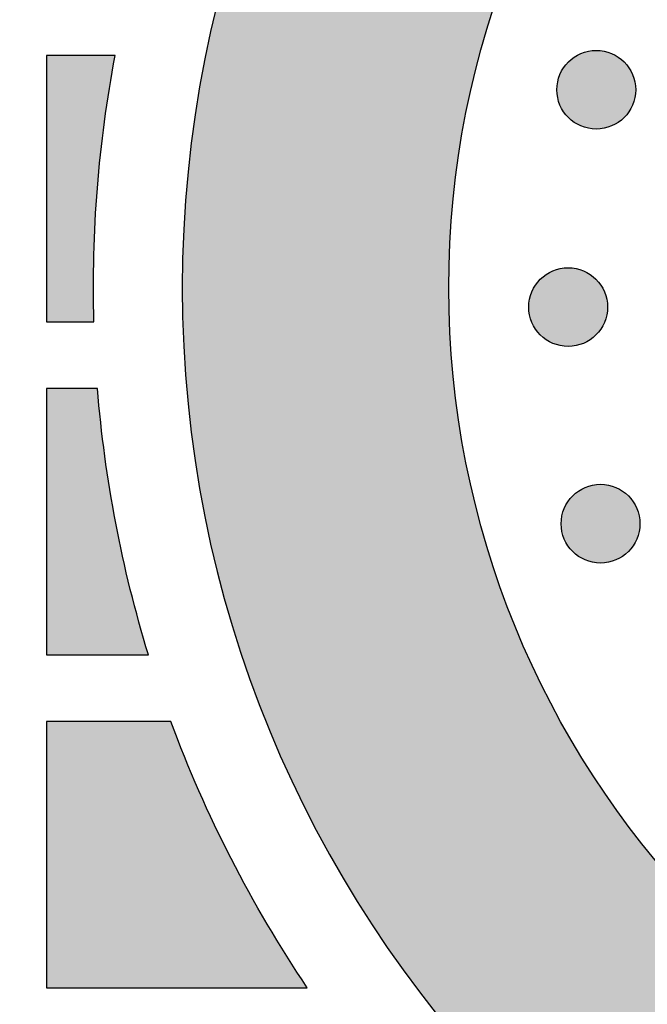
# Model space of a CAD drawing. Header units: millimetres. Extents: x -3873 to -97, y 912 to 4165.
# Tile 546 of 656: x -1714 to -1686, y 3194 to 3239. Entities that reach past the tile are written whole.
import ezdxf

# ---------------------------------------------------------------- set-up
doc = ezdxf.new("R2010")
doc.units = ezdxf.units.MM
doc.layers.add('pattern', color=7, linetype='Continuous', true_color=0x000000)

msp = doc.modelspace()

# ---------------------------------------------------------------- hatches: boundary and pattern name
at = {"layer": 'pattern'}
for points in [[(-1656.55, 3186.204), (-1657.425, 3186.256), (-1658.305, 3186.329), (-1659.191, 3186.421), (-1660.081, 3186.534), (-1660.976, 3186.667), (-1661.875, 3186.822), (-1662.776, 3186.999), (-1663.679, 3187.197), (-1664.584, 3187.417), (-1665.489, 3187.66), (-1666.395, 3187.926), (-1667.299, 3188.214), (-1668.202, 3188.525), (-1669.102, 3188.86), (-1669.999, 3189.218), (-1670.891, 3189.599), (-1671.778, 3190.003), (-1672.659, 3190.43), (-1673.534, 3190.881), (-1674.4, 3191.355), (-1675.258, 3191.851), (-1676.106, 3192.37), (-1676.944, 3192.912), (-1677.77, 3193.475), (-1678.584, 3194.061), (-1679.385, 3194.667), (-1680.173, 3195.295), (-1680.945, 3195.943), (-1681.703, 3196.61), (-1682.444, 3197.297), (-1683.168, 3198.003), (-1683.874, 3198.727), (-1684.562, 3199.468), (-1685.231, 3200.227), (-1685.881, 3201.001), (-1686.511, 3201.79), (-1687.12, 3202.594), (-1687.707, 3203.411), (-1688.274, 3204.241), (-1688.818, 3205.083), (-1689.34, 3205.936), (-1689.839, 3206.8), (-1690.316, 3207.673), (-1690.769, 3208.554), (-1691.2, 3209.443), (-1691.607, 3210.338), (-1691.99, 3211.239), (-1692.35, 3212.145), (-1692.686, 3213.056), (-1692.999, 3213.969), (-1693.289, 3214.884), (-1693.555, 3215.801), (-1693.799, 3216.719), (-1694.019, 3217.636), (-1694.217, 3218.552), (-1694.393, 3219.467), (-1694.546, 3220.379), (-1694.678, 3221.288), (-1694.788, 3222.193), (-1694.877, 3223.093), (-1694.946, 3223.988), (-1694.994, 3224.878), (-1695.023, 3225.76), (-1695.032, 3226.636), (-1695.023, 3227.512), (-1694.994, 3228.395), (-1694.946, 3229.284), (-1694.877, 3230.179), (-1694.788, 3231.079), (-1694.678, 3231.984), (-1694.546, 3232.893), (-1694.393, 3233.805), (-1694.217, 3234.72), (-1694.019, 3235.636), (-1693.799, 3236.554), (-1693.555, 3237.471), (-1693.289, 3238.388), (-1692.999, 3239.304), (-1692.686, 3240.217), (-1692.35, 3241.127), (-1691.99, 3242.033), (-1691.607, 3242.934), (-1691.2, 3243.83), (-1690.769, 3244.718), (-1690.316, 3245.6), (-1689.839, 3246.472), (-1689.34, 3247.336), (-1688.818, 3248.189), (-1688.274, 3249.031), (-1687.707, 3249.861), (-1687.12, 3250.679), (-1686.511, 3251.482), (-1685.881, 3252.272), (-1685.231, 3253.046), (-1684.562, 3253.804), (-1683.874, 3254.545), (-1683.168, 3255.269), (-1682.444, 3255.975), (-1681.703, 3256.662), (-1680.945, 3257.33), (-1680.173, 3257.978), (-1679.385, 3258.605), (-1678.584, 3259.212), (-1677.77, 3259.797), (-1676.944, 3260.361), (-1676.106, 3260.902), (-1675.258, 3261.421), (-1674.4, 3261.918), (-1673.534, 3262.391), (-1672.659, 3262.842), (-1671.778, 3263.269), (-1670.891, 3263.674), (-1669.999, 3264.055), (-1669.102, 3264.412), (-1668.202, 3264.747), (-1667.299, 3265.058), (-1666.395, 3265.347), (-1665.489, 3265.612), (-1664.584, 3265.855), (-1663.679, 3266.075), (-1662.776, 3266.274), (-1661.875, 3266.45), (-1660.976, 3266.605), (-1660.081, 3266.739), (-1659.191, 3266.851), (-1658.305, 3266.944), (-1657.425, 3267.016), (-1656.55, 3267.069), (-1656.55, 3279.08), (-1657.691, 3279.024), (-1658.841, 3278.943), (-1659.997, 3278.835), (-1661.161, 3278.7), (-1662.33, 3278.538), (-1663.504, 3278.349), (-1664.683, 3278.131), (-1665.865, 3277.884), (-1667.049, 3277.608), (-1668.234, 3277.303), (-1669.419, 3276.968), (-1670.604, 3276.603), (-1671.786, 3276.207), (-1672.966, 3275.781), (-1674.141, 3275.325), (-1675.311, 3274.837), (-1676.474, 3274.319), (-1677.63, 3273.771), (-1678.777, 3273.192), (-1679.914, 3272.582), (-1681.04, 3271.942), (-1682.154, 3271.273), (-1683.254, 3270.573), (-1684.339, 3269.845), (-1685.409, 3269.088), (-1686.461, 3268.302), (-1687.496, 3267.489), (-1688.511, 3266.649), (-1689.507, 3265.782), (-1690.481, 3264.89), (-1691.432, 3263.973), (-1692.361, 3263.033), (-1693.266, 3262.069), (-1694.146, 3261.082), (-1695, 3260.075), (-1695.828, 3259.048), (-1696.629, 3258.001), (-1697.402, 3256.936), (-1698.147, 3255.854), (-1698.863, 3254.757), (-1699.549, 3253.644), (-1700.206, 3252.519), (-1700.833, 3251.38), (-1701.43, 3250.231), (-1701.995, 3249.071), (-1702.53, 3247.903), (-1703.035, 3246.727), (-1703.508, 3245.545), (-1703.95, 3244.357), (-1704.362, 3243.165), (-1704.742, 3241.97), (-1705.092, 3240.774), (-1705.412, 3239.576), (-1705.702, 3238.379), (-1705.962, 3237.183), (-1706.192, 3235.989), (-1706.394, 3234.799), (-1706.567, 3233.613), (-1706.711, 3232.432), (-1706.829, 3231.258), (-1706.919, 3230.09), (-1706.982, 3228.93), (-1707.02, 3227.778), (-1707.032, 3226.636), (-1707.02, 3225.494), (-1706.982, 3224.342), (-1706.919, 3223.182), (-1706.829, 3222.015), (-1706.711, 3220.84), (-1706.567, 3219.659), (-1706.394, 3218.473), (-1706.192, 3217.283), (-1705.962, 3216.089), (-1705.702, 3214.894), (-1705.412, 3213.696), (-1705.092, 3212.499), (-1704.742, 3211.302), (-1704.362, 3210.107), (-1703.95, 3208.915), (-1703.508, 3207.728), (-1703.035, 3206.545), (-1702.53, 3205.369), (-1701.995, 3204.201), (-1701.43, 3203.041), (-1700.833, 3201.892), (-1700.206, 3200.754), (-1699.549, 3199.628), (-1698.863, 3198.516), (-1698.147, 3197.418), (-1697.402, 3196.336), (-1696.629, 3195.271), (-1695.828, 3194.225), (-1695, 3193.197), (-1694.146, 3192.19), (-1693.266, 3191.204), (-1692.361, 3190.24), (-1691.432, 3189.299), (-1690.481, 3188.382), (-1689.507, 3187.49), (-1688.511, 3186.623), (-1687.496, 3185.783), (-1686.461, 3184.97), (-1685.409, 3184.185), (-1684.339, 3183.428), (-1683.254, 3182.699), (-1682.154, 3182), (-1681.04, 3181.33), (-1679.914, 3180.69), (-1678.777, 3180.081), (-1677.63, 3179.502), (-1676.474, 3178.953), (-1675.311, 3178.435), (-1674.141, 3177.948), (-1672.966, 3177.491), (-1671.786, 3177.065), (-1670.604, 3176.67), (-1669.419, 3176.304), (-1668.234, 3175.969), (-1667.049, 3175.664), (-1665.865, 3175.388), (-1664.683, 3175.142), (-1663.504, 3174.924), (-1662.33, 3174.734), (-1661.161, 3174.572), (-1659.997, 3174.438), (-1658.841, 3174.33), (-1657.691, 3174.248), (-1656.55, 3174.192)], [(-1687.141, 3236.814), (-1687.169, 3236.841), (-1687.198, 3236.868), (-1687.228, 3236.895), (-1687.259, 3236.921), (-1687.29, 3236.947), (-1687.323, 3236.972), (-1687.356, 3236.997), (-1687.39, 3237.021), (-1687.425, 3237.045), (-1687.461, 3237.067), (-1687.497, 3237.089), (-1687.534, 3237.111), (-1687.572, 3237.131), (-1687.611, 3237.151), (-1687.651, 3237.17), (-1687.691, 3237.188), (-1687.731, 3237.205), (-1687.773, 3237.221), (-1687.815, 3237.236), (-1687.857, 3237.25), (-1687.9, 3237.263), (-1687.944, 3237.275), (-1687.988, 3237.286), (-1688.032, 3237.296), (-1688.076, 3237.305), (-1688.121, 3237.312), (-1688.167, 3237.319), (-1688.212, 3237.324), (-1688.258, 3237.328), (-1688.304, 3237.331), (-1688.349, 3237.333), (-1688.395, 3237.333), (-1688.441, 3237.333), (-1688.487, 3237.331), (-1688.533, 3237.328), (-1688.579, 3237.324), (-1688.624, 3237.319), (-1688.669, 3237.312), (-1688.714, 3237.305), (-1688.759, 3237.296), (-1688.803, 3237.286), (-1688.847, 3237.275), (-1688.891, 3237.263), (-1688.934, 3237.25), (-1688.976, 3237.236), (-1689.018, 3237.221), (-1689.059, 3237.205), (-1689.1, 3237.188), (-1689.14, 3237.17), (-1689.18, 3237.151), (-1689.218, 3237.131), (-1689.256, 3237.111), (-1689.294, 3237.089), (-1689.33, 3237.067), (-1689.366, 3237.045), (-1689.401, 3237.021), (-1689.435, 3236.997), (-1689.468, 3236.972), (-1689.501, 3236.947), (-1689.532, 3236.921), (-1689.563, 3236.895), (-1689.593, 3236.868), (-1689.622, 3236.841), (-1689.65, 3236.814), (-1689.678, 3236.786), (-1689.705, 3236.757), (-1689.731, 3236.727), (-1689.758, 3236.696), (-1689.783, 3236.664), (-1689.809, 3236.632), (-1689.833, 3236.599), (-1689.857, 3236.565), (-1689.881, 3236.53), (-1689.904, 3236.494), (-1689.926, 3236.457), (-1689.947, 3236.42), (-1689.967, 3236.382), (-1689.987, 3236.343), (-1690.006, 3236.304), (-1690.024, 3236.264), (-1690.041, 3236.223), (-1690.057, 3236.182), (-1690.072, 3236.14), (-1690.086, 3236.097), (-1690.099, 3236.054), (-1690.111, 3236.011), (-1690.122, 3235.967), (-1690.132, 3235.923), (-1690.141, 3235.878), (-1690.148, 3235.833), (-1690.155, 3235.788), (-1690.16, 3235.742), (-1690.164, 3235.697), (-1690.167, 3235.651), (-1690.169, 3235.605), (-1690.17, 3235.559), (-1690.169, 3235.513), (-1690.167, 3235.467), (-1690.164, 3235.422), (-1690.16, 3235.376), (-1690.155, 3235.33), (-1690.148, 3235.285), (-1690.141, 3235.24), (-1690.132, 3235.196), (-1690.122, 3235.151), (-1690.111, 3235.107), (-1690.099, 3235.064), (-1690.086, 3235.021), (-1690.072, 3234.978), (-1690.057, 3234.937), (-1690.041, 3234.895), (-1690.024, 3234.854), (-1690.006, 3234.814), (-1689.987, 3234.775), (-1689.967, 3234.736), (-1689.947, 3234.698), (-1689.926, 3234.661), (-1689.904, 3234.624), (-1689.881, 3234.589), (-1689.857, 3234.554), (-1689.833, 3234.52), (-1689.809, 3234.486), (-1689.783, 3234.454), (-1689.758, 3234.422), (-1689.731, 3234.392), (-1689.705, 3234.362), (-1689.678, 3234.333), (-1689.65, 3234.305), (-1689.622, 3234.277), (-1689.593, 3234.25), (-1689.563, 3234.223), (-1689.532, 3234.197), (-1689.501, 3234.171), (-1689.468, 3234.146), (-1689.435, 3234.121), (-1689.401, 3234.097), (-1689.366, 3234.074), (-1689.33, 3234.051), (-1689.294, 3234.029), (-1689.256, 3234.008), (-1689.218, 3233.987), (-1689.18, 3233.968), (-1689.14, 3233.949), (-1689.1, 3233.931), (-1689.059, 3233.914), (-1689.018, 3233.898), (-1688.976, 3233.883), (-1688.934, 3233.868), (-1688.891, 3233.855), (-1688.847, 3233.843), (-1688.803, 3233.832), (-1688.759, 3233.823), (-1688.714, 3233.814), (-1688.669, 3233.806), (-1688.624, 3233.8), (-1688.579, 3233.794), (-1688.533, 3233.79), (-1688.487, 3233.787), (-1688.441, 3233.785), (-1688.395, 3233.785), (-1688.349, 3233.785), (-1688.304, 3233.787), (-1688.258, 3233.79), (-1688.212, 3233.794), (-1688.167, 3233.8), (-1688.121, 3233.806), (-1688.076, 3233.814), (-1688.032, 3233.823), (-1687.988, 3233.832), (-1687.944, 3233.843), (-1687.9, 3233.855), (-1687.857, 3233.868), (-1687.815, 3233.883), (-1687.773, 3233.898), (-1687.731, 3233.914), (-1687.691, 3233.931), (-1687.651, 3233.949), (-1687.611, 3233.968), (-1687.572, 3233.987), (-1687.534, 3234.008), (-1687.497, 3234.029), (-1687.461, 3234.051), (-1687.425, 3234.074), (-1687.39, 3234.097), (-1687.356, 3234.121), (-1687.323, 3234.146), (-1687.29, 3234.171), (-1687.259, 3234.197), (-1687.228, 3234.223), (-1687.198, 3234.25), (-1687.169, 3234.277), (-1687.141, 3234.305), (-1687.113, 3234.333), (-1687.086, 3234.362), (-1687.059, 3234.392), (-1687.033, 3234.422), (-1687.007, 3234.454), (-1686.982, 3234.486), (-1686.957, 3234.52), (-1686.933, 3234.554), (-1686.91, 3234.589), (-1686.887, 3234.624), (-1686.865, 3234.661), (-1686.844, 3234.698), (-1686.824, 3234.736), (-1686.804, 3234.775), (-1686.785, 3234.814), (-1686.767, 3234.854), (-1686.75, 3234.895), (-1686.734, 3234.937), (-1686.719, 3234.978), (-1686.705, 3235.021), (-1686.692, 3235.064), (-1686.68, 3235.107), (-1686.669, 3235.151), (-1686.659, 3235.196), (-1686.65, 3235.24), (-1686.642, 3235.285), (-1686.636, 3235.33), (-1686.631, 3235.376), (-1686.626, 3235.422), (-1686.623, 3235.467), (-1686.622, 3235.513), (-1686.621, 3235.559), (-1686.622, 3235.605), (-1686.623, 3235.651), (-1686.626, 3235.697), (-1686.631, 3235.742), (-1686.636, 3235.788), (-1686.642, 3235.833), (-1686.65, 3235.878), (-1686.659, 3235.923), (-1686.669, 3235.967), (-1686.68, 3236.011), (-1686.692, 3236.054), (-1686.705, 3236.097), (-1686.719, 3236.14), (-1686.734, 3236.182), (-1686.75, 3236.223), (-1686.767, 3236.264), (-1686.785, 3236.304), (-1686.804, 3236.343), (-1686.824, 3236.382), (-1686.844, 3236.42), (-1686.865, 3236.457), (-1686.887, 3236.494), (-1686.91, 3236.53), (-1686.933, 3236.565), (-1686.957, 3236.599), (-1686.982, 3236.632), (-1687.007, 3236.664), (-1687.033, 3236.696), (-1687.059, 3236.727), (-1687.086, 3236.757), (-1687.113, 3236.786)], [(-1711.011, 3225.095), (-1711.032, 3226.601), (-1711.013, 3228.108), (-1710.954, 3229.615), (-1710.854, 3231.121), (-1710.714, 3232.623), (-1710.534, 3234.121), (-1710.315, 3235.612), (-1710.056, 3237.095), (-1713.149, 3237.095), (-1713.149, 3225.095)], [(-1688.408, 3227.019), (-1688.436, 3227.047), (-1688.465, 3227.074), (-1688.495, 3227.101), (-1688.526, 3227.127), (-1688.557, 3227.153), (-1688.59, 3227.178), (-1688.623, 3227.203), (-1688.657, 3227.227), (-1688.692, 3227.25), (-1688.728, 3227.273), (-1688.764, 3227.295), (-1688.801, 3227.316), (-1688.839, 3227.337), (-1688.878, 3227.356), (-1688.918, 3227.375), (-1688.958, 3227.393), (-1688.998, 3227.41), (-1689.04, 3227.426), (-1689.082, 3227.441), (-1689.124, 3227.455), (-1689.167, 3227.468), (-1689.211, 3227.48), (-1689.255, 3227.491), (-1689.299, 3227.501), (-1689.344, 3227.51), (-1689.388, 3227.518), (-1689.434, 3227.524), (-1689.479, 3227.529), (-1689.525, 3227.534), (-1689.571, 3227.537), (-1689.617, 3227.538), (-1689.662, 3227.539), (-1689.708, 3227.538), (-1689.754, 3227.537), (-1689.8, 3227.534), (-1689.846, 3227.529), (-1689.891, 3227.524), (-1689.936, 3227.518), (-1689.981, 3227.51), (-1690.026, 3227.501), (-1690.07, 3227.491), (-1690.114, 3227.48), (-1690.158, 3227.468), (-1690.201, 3227.455), (-1690.243, 3227.441), (-1690.285, 3227.426), (-1690.326, 3227.41), (-1690.367, 3227.393), (-1690.407, 3227.375), (-1690.447, 3227.356), (-1690.485, 3227.337), (-1690.523, 3227.316), (-1690.561, 3227.295), (-1690.597, 3227.273), (-1690.633, 3227.25), (-1690.668, 3227.227), (-1690.702, 3227.203), (-1690.735, 3227.178), (-1690.768, 3227.153), (-1690.799, 3227.127), (-1690.83, 3227.101), (-1690.86, 3227.074), (-1690.889, 3227.047), (-1690.917, 3227.019), (-1690.945, 3226.991), (-1690.972, 3226.962), (-1690.998, 3226.932), (-1691.025, 3226.901), (-1691.05, 3226.87), (-1691.076, 3226.837), (-1691.1, 3226.804), (-1691.124, 3226.77), (-1691.148, 3226.735), (-1691.171, 3226.699), (-1691.193, 3226.663), (-1691.214, 3226.626), (-1691.234, 3226.588), (-1691.254, 3226.549), (-1691.273, 3226.509), (-1691.291, 3226.469), (-1691.308, 3226.429), (-1691.324, 3226.387), (-1691.339, 3226.345), (-1691.353, 3226.303), (-1691.366, 3226.26), (-1691.378, 3226.216), (-1691.389, 3226.173), (-1691.399, 3226.128), (-1691.408, 3226.084), (-1691.415, 3226.039), (-1691.422, 3225.993), (-1691.427, 3225.948), (-1691.431, 3225.902), (-1691.434, 3225.856), (-1691.436, 3225.811), (-1691.437, 3225.765), (-1691.436, 3225.719), (-1691.434, 3225.673), (-1691.431, 3225.627), (-1691.427, 3225.581), (-1691.422, 3225.536), (-1691.415, 3225.491), (-1691.408, 3225.446), (-1691.399, 3225.401), (-1691.389, 3225.357), (-1691.378, 3225.313), (-1691.366, 3225.269), (-1691.353, 3225.226), (-1691.339, 3225.184), (-1691.324, 3225.142), (-1691.308, 3225.101), (-1691.291, 3225.06), (-1691.273, 3225.02), (-1691.254, 3224.98), (-1691.234, 3224.942), (-1691.214, 3224.904), (-1691.193, 3224.866), (-1691.171, 3224.83), (-1691.148, 3224.794), (-1691.124, 3224.759), (-1691.1, 3224.725), (-1691.076, 3224.692), (-1691.05, 3224.659), (-1691.025, 3224.628), (-1690.998, 3224.597), (-1690.972, 3224.567), (-1690.945, 3224.538), (-1690.917, 3224.51), (-1690.889, 3224.483), (-1690.86, 3224.455), (-1690.83, 3224.429), (-1690.799, 3224.402), (-1690.768, 3224.377), (-1690.735, 3224.351), (-1690.702, 3224.327), (-1690.668, 3224.303), (-1690.633, 3224.279), (-1690.597, 3224.257), (-1690.561, 3224.235), (-1690.523, 3224.213), (-1690.485, 3224.193), (-1690.447, 3224.173), (-1690.407, 3224.154), (-1690.367, 3224.136), (-1690.326, 3224.119), (-1690.285, 3224.103), (-1690.243, 3224.088), (-1690.201, 3224.074), (-1690.158, 3224.061), (-1690.114, 3224.049), (-1690.07, 3224.038), (-1690.026, 3224.028), (-1689.981, 3224.019), (-1689.936, 3224.012), (-1689.891, 3224.005), (-1689.846, 3224), (-1689.8, 3223.996), (-1689.754, 3223.993), (-1689.708, 3223.991), (-1689.662, 3223.99), (-1689.617, 3223.991), (-1689.571, 3223.993), (-1689.525, 3223.996), (-1689.479, 3224), (-1689.434, 3224.005), (-1689.388, 3224.012), (-1689.344, 3224.019), (-1689.299, 3224.028), (-1689.255, 3224.038), (-1689.211, 3224.049), (-1689.167, 3224.061), (-1689.124, 3224.074), (-1689.082, 3224.088), (-1689.04, 3224.103), (-1688.998, 3224.119), (-1688.958, 3224.136), (-1688.918, 3224.154), (-1688.878, 3224.173), (-1688.839, 3224.193), (-1688.801, 3224.213), (-1688.764, 3224.235), (-1688.728, 3224.257), (-1688.692, 3224.279), (-1688.657, 3224.303), (-1688.623, 3224.327), (-1688.59, 3224.351), (-1688.557, 3224.377), (-1688.526, 3224.402), (-1688.495, 3224.429), (-1688.465, 3224.455), (-1688.436, 3224.483), (-1688.408, 3224.51), (-1688.38, 3224.538), (-1688.353, 3224.567), (-1688.326, 3224.597), (-1688.3, 3224.628), (-1688.274, 3224.659), (-1688.249, 3224.692), (-1688.225, 3224.725), (-1688.2, 3224.759), (-1688.177, 3224.794), (-1688.154, 3224.83), (-1688.132, 3224.866), (-1688.111, 3224.904), (-1688.091, 3224.942), (-1688.071, 3224.98), (-1688.052, 3225.02), (-1688.034, 3225.06), (-1688.017, 3225.101), (-1688.001, 3225.142), (-1687.986, 3225.184), (-1687.972, 3225.226), (-1687.959, 3225.269), (-1687.947, 3225.313), (-1687.936, 3225.357), (-1687.926, 3225.401), (-1687.917, 3225.446), (-1687.909, 3225.491), (-1687.903, 3225.536), (-1687.898, 3225.581), (-1687.893, 3225.627), (-1687.891, 3225.673), (-1687.889, 3225.719), (-1687.888, 3225.765), (-1687.889, 3225.811), (-1687.891, 3225.856), (-1687.893, 3225.902), (-1687.898, 3225.948), (-1687.903, 3225.993), (-1687.909, 3226.039), (-1687.917, 3226.084), (-1687.926, 3226.128), (-1687.936, 3226.173), (-1687.947, 3226.216), (-1687.959, 3226.26), (-1687.972, 3226.303), (-1687.986, 3226.345), (-1688.001, 3226.387), (-1688.017, 3226.429), (-1688.034, 3226.469), (-1688.052, 3226.509), (-1688.071, 3226.549), (-1688.091, 3226.588), (-1688.111, 3226.626), (-1688.132, 3226.663), (-1688.154, 3226.699), (-1688.177, 3226.735), (-1688.2, 3226.77), (-1688.225, 3226.804), (-1688.249, 3226.837), (-1688.274, 3226.87), (-1688.3, 3226.901), (-1688.326, 3226.932), (-1688.353, 3226.962), (-1688.38, 3226.991)], [(-1708.556, 3210.095), (-1708.984, 3211.562), (-1709.372, 3213.042), (-1709.72, 3214.533), (-1710.028, 3216.033), (-1710.295, 3217.541), (-1710.521, 3219.055), (-1710.706, 3220.574), (-1710.85, 3222.095), (-1713.149, 3222.095), (-1713.149, 3210.095)], [(-1686.947, 3217.257), (-1686.975, 3217.285), (-1687.004, 3217.312), (-1687.034, 3217.339), (-1687.065, 3217.365), (-1687.096, 3217.391), (-1687.129, 3217.416), (-1687.162, 3217.441), (-1687.196, 3217.465), (-1687.231, 3217.488), (-1687.267, 3217.511), (-1687.303, 3217.533), (-1687.341, 3217.554), (-1687.379, 3217.575), (-1687.417, 3217.594), (-1687.457, 3217.613), (-1687.497, 3217.631), (-1687.538, 3217.648), (-1687.579, 3217.664), (-1687.621, 3217.679), (-1687.663, 3217.693), (-1687.706, 3217.706), (-1687.75, 3217.718), (-1687.794, 3217.729), (-1687.838, 3217.739), (-1687.883, 3217.748), (-1687.928, 3217.756), (-1687.973, 3217.762), (-1688.018, 3217.767), (-1688.064, 3217.772), (-1688.11, 3217.775), (-1688.156, 3217.776), (-1688.202, 3217.777), (-1688.247, 3217.776), (-1688.293, 3217.775), (-1688.339, 3217.772), (-1688.385, 3217.767), (-1688.43, 3217.762), (-1688.475, 3217.756), (-1688.52, 3217.748), (-1688.565, 3217.739), (-1688.609, 3217.729), (-1688.653, 3217.718), (-1688.697, 3217.706), (-1688.74, 3217.693), (-1688.782, 3217.679), (-1688.824, 3217.664), (-1688.865, 3217.648), (-1688.906, 3217.631), (-1688.946, 3217.613), (-1688.986, 3217.594), (-1689.024, 3217.575), (-1689.062, 3217.554), (-1689.1, 3217.533), (-1689.136, 3217.511), (-1689.172, 3217.488), (-1689.207, 3217.465), (-1689.241, 3217.441), (-1689.274, 3217.416), (-1689.307, 3217.391), (-1689.338, 3217.365), (-1689.369, 3217.339), (-1689.399, 3217.312), (-1689.428, 3217.285), (-1689.456, 3217.257), (-1689.484, 3217.229), (-1689.511, 3217.2), (-1689.538, 3217.17), (-1689.564, 3217.139), (-1689.59, 3217.108), (-1689.615, 3217.075), (-1689.639, 3217.042), (-1689.663, 3217.008), (-1689.687, 3216.973), (-1689.71, 3216.937), (-1689.732, 3216.901), (-1689.753, 3216.864), (-1689.773, 3216.826), (-1689.793, 3216.787), (-1689.812, 3216.747), (-1689.83, 3216.707), (-1689.847, 3216.667), (-1689.863, 3216.625), (-1689.878, 3216.583), (-1689.892, 3216.541), (-1689.905, 3216.498), (-1689.917, 3216.454), (-1689.928, 3216.41), (-1689.938, 3216.366), (-1689.947, 3216.322), (-1689.955, 3216.277), (-1689.961, 3216.231), (-1689.966, 3216.186), (-1689.97, 3216.14), (-1689.973, 3216.094), (-1689.975, 3216.049), (-1689.976, 3216.003), (-1689.975, 3215.957), (-1689.973, 3215.911), (-1689.97, 3215.865), (-1689.966, 3215.819), (-1689.961, 3215.774), (-1689.955, 3215.729), (-1689.947, 3215.684), (-1689.938, 3215.639), (-1689.928, 3215.595), (-1689.917, 3215.551), (-1689.905, 3215.507), (-1689.892, 3215.464), (-1689.878, 3215.422), (-1689.863, 3215.38), (-1689.847, 3215.339), (-1689.83, 3215.298), (-1689.812, 3215.258), (-1689.793, 3215.218), (-1689.773, 3215.18), (-1689.753, 3215.142), (-1689.732, 3215.104), (-1689.71, 3215.068), (-1689.687, 3215.032), (-1689.663, 3214.997), (-1689.639, 3214.963), (-1689.615, 3214.93), (-1689.59, 3214.897), (-1689.564, 3214.866), (-1689.538, 3214.835), (-1689.511, 3214.805), (-1689.484, 3214.776), (-1689.456, 3214.748), (-1689.428, 3214.72), (-1689.399, 3214.693), (-1689.369, 3214.667), (-1689.338, 3214.64), (-1689.307, 3214.615), (-1689.274, 3214.589), (-1689.241, 3214.565), (-1689.207, 3214.541), (-1689.172, 3214.517), (-1689.136, 3214.494), (-1689.1, 3214.472), (-1689.062, 3214.451), (-1689.024, 3214.431), (-1688.986, 3214.411), (-1688.946, 3214.392), (-1688.906, 3214.374), (-1688.865, 3214.357), (-1688.824, 3214.341), (-1688.782, 3214.326), (-1688.74, 3214.312), (-1688.697, 3214.299), (-1688.653, 3214.287), (-1688.609, 3214.276), (-1688.565, 3214.266), (-1688.52, 3214.257), (-1688.475, 3214.25), (-1688.43, 3214.243), (-1688.385, 3214.238), (-1688.339, 3214.234), (-1688.293, 3214.231), (-1688.247, 3214.229), (-1688.202, 3214.228), (-1688.156, 3214.229), (-1688.11, 3214.231), (-1688.064, 3214.234), (-1688.018, 3214.238), (-1687.973, 3214.243), (-1687.928, 3214.25), (-1687.883, 3214.257), (-1687.838, 3214.266), (-1687.794, 3214.276), (-1687.75, 3214.287), (-1687.706, 3214.299), (-1687.663, 3214.312), (-1687.621, 3214.326), (-1687.579, 3214.341), (-1687.538, 3214.357), (-1687.497, 3214.374), (-1687.457, 3214.392), (-1687.417, 3214.411), (-1687.379, 3214.431), (-1687.341, 3214.451), (-1687.303, 3214.472), (-1687.267, 3214.494), (-1687.231, 3214.517), (-1687.196, 3214.541), (-1687.162, 3214.565), (-1687.129, 3214.589), (-1687.096, 3214.615), (-1687.065, 3214.64), (-1687.034, 3214.667), (-1687.004, 3214.693), (-1686.975, 3214.72), (-1686.947, 3214.748), (-1686.919, 3214.776), (-1686.892, 3214.805), (-1686.865, 3214.835), (-1686.839, 3214.866), (-1686.813, 3214.897), (-1686.788, 3214.93), (-1686.764, 3214.963), (-1686.74, 3214.997), (-1686.716, 3215.032), (-1686.693, 3215.068), (-1686.671, 3215.104), (-1686.65, 3215.142), (-1686.63, 3215.18), (-1686.61, 3215.218), (-1686.591, 3215.258), (-1686.573, 3215.298), (-1686.556, 3215.339), (-1686.54, 3215.38), (-1686.525, 3215.422), (-1686.511, 3215.464), (-1686.498, 3215.507), (-1686.486, 3215.551), (-1686.475, 3215.595), (-1686.465, 3215.639), (-1686.456, 3215.684), (-1686.448, 3215.729), (-1686.442, 3215.774), (-1686.437, 3215.819), (-1686.433, 3215.865), (-1686.43, 3215.911), (-1686.428, 3215.957), (-1686.427, 3216.003), (-1686.428, 3216.049), (-1686.43, 3216.094), (-1686.433, 3216.14), (-1686.437, 3216.186), (-1686.442, 3216.231), (-1686.448, 3216.277), (-1686.456, 3216.322), (-1686.465, 3216.366), (-1686.475, 3216.41), (-1686.486, 3216.454), (-1686.498, 3216.498), (-1686.511, 3216.541), (-1686.525, 3216.583), (-1686.54, 3216.625), (-1686.556, 3216.667), (-1686.573, 3216.707), (-1686.591, 3216.747), (-1686.61, 3216.787), (-1686.63, 3216.826), (-1686.65, 3216.864), (-1686.671, 3216.901), (-1686.693, 3216.937), (-1686.716, 3216.973), (-1686.74, 3217.008), (-1686.764, 3217.042), (-1686.788, 3217.075), (-1686.813, 3217.108), (-1686.839, 3217.139), (-1686.865, 3217.17), (-1686.892, 3217.2), (-1686.919, 3217.229)], [(-1701.405, 3195.095), (-1702.326, 3196.508), (-1703.205, 3197.949), (-1704.042, 3199.418), (-1704.834, 3200.911), (-1705.581, 3202.428), (-1706.283, 3203.965), (-1706.937, 3205.522), (-1707.544, 3207.095), (-1713.149, 3207.095), (-1713.149, 3195.095)]]:
    msp.add_hatch(color=256, dxfattribs=at).paths.add_polyline_path(points, flags=0)

# ---------------------------------------------------------------- linework, layer by layer
for points in [[(-1710.056, 3237.095), (-1713.149, 3237.095), (-1713.149, 3225.095), (-1711.011, 3225.095)], [(-1710.85, 3222.095), (-1713.149, 3222.095), (-1713.149, 3210.095), (-1708.556, 3210.095)], [(-1707.544, 3207.095), (-1713.149, 3207.095), (-1713.149, 3195.095), (-1701.405, 3195.095)]]:
    msp.add_lwpolyline(points, dxfattribs=at)
for centre in [(-1688.395, 3235.559), (-1689.662, 3225.765), (-1688.202, 3216.003)]:
    msp.add_circle(centre, 1.774, dxfattribs=at)
for centre, radius, start, end in [((-1654.795, 2908.854), 387.7, 90.25949, 130.7236), ((-1654.55, 3226.636), 52.482, 92.184, 267.816)]:
    msp.add_arc(centre, radius, start, end, dxfattribs=at)
at = {"layer": 'pattern', "extrusion": (0, 0, -1)}
for centre, radius, start, end in [((1654.795, 2908.854), 375.7, 54.15167, 89.73222), ((1654.55, 3226.636), 40.482, 272.8318, 87.1682), ((1654.55, 3226.636), 56.482, 358.4366, 10.6711), ((1654.55, 3226.636), 56.482, 342.971, 355.3885), ((1654.55, 3226.636), 56.482, 326.053, 339.7587)]:
    msp.add_arc(centre, radius, start, end, dxfattribs=at)

doc.saveas('drawing.dxf')
